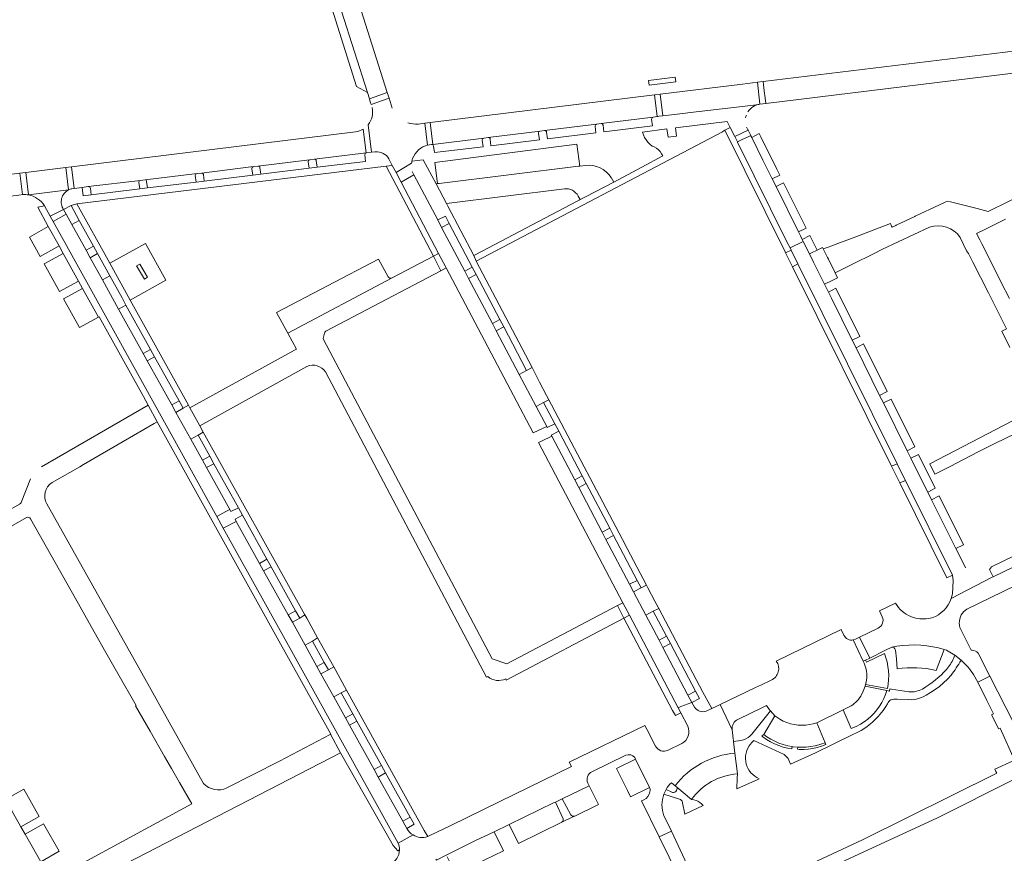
# Model space of a CAD drawing. Header units: metres. Extents: x 166325 to 190320, y 381923 to 404576.
# Tile 762 of 1056: x 176207 to 176440, y 395874 to 396072. Entities that reach past the tile are written whole.
import ezdxf

# ---------------------------------------------------------------- set-up
doc = ezdxf.new("R2010")
doc.units = ezdxf.units.M
for name, color, linetype, lineweight in [('B-WE-VH-VERHARDING_BETONSTRAATSTEEN-GV', 8, 'Continuous', 18), ('B-WE-VH-VERHARDING_GESLOTEN-GV', 8, 'Continuous', 18), ('B-WE-VH-VERHARDING_STRAATBAKSTEEN-GV', 8, 'Continuous', 18)]:
    doc.layers.add(name, color=color, linetype=linetype, lineweight=lineweight)

msp = doc.modelspace()

# ---------------------------------------------------------------- linework, layer by layer
at = {"layer": 'B-WE-VH-VERHARDING_BETONSTRAATSTEEN-GV', "flags": 128}
for points in [[(176276.756, 396107.926), (176272.778, 396105.365), (176273.608, 396102.76), (176289.021, 396054.411), (176289.487, 396052.903), (176293.749, 396054.379)], [(176273.608, 396102.76), (176272.478, 396100.833), (176272.494, 396100.125), (176286.41, 396055.8), (176289.021, 396054.411)], [(176355.739, 396057.292), (176355.886, 396056.147), (176362.169, 396056.926), (176362.04, 396058.073)], [(176383.303, 396053.736), (176383.258, 396054.117), (176383.015, 396056.193), (176382.921, 396056.998), (176382.871, 396056.992), (176381.531, 396056.829), (176382.141, 396051.618), (176383.531, 396051.79)], [(176289.487, 396052.903), (176289.714, 396052.169), (176289.899, 396051.569), (176294.171, 396053.049), (176294.021, 396053.521), (176293.749, 396054.379)], [(176358.504, 396054.037), (176357.26, 396053.883), (176357.161, 396053.871), (176357.788, 396048.69), (176357.899, 396048.704), (176358.261, 396048.749), (176359.131, 396048.855)], [(176304.258, 396042.056), (176304.56, 396042.092), (176303.893, 396047.27), (176302.642, 396047.115), (176303.312, 396041.916)], [(176379.343, 396045.431), (176376.164, 396043.944), (176376.786, 396042.69), (176377.8, 396043.164), (176379.357, 396043.892), (176379.993, 396044.189)], [(176335.225, 395886.747), (176333.649, 395885.985), (176335.447, 395881.958), (176335.436, 395881.678), (176335.347, 395881.412), (176335.182, 395881.176), (176337.595, 395882.35), (176338.241, 395882.664), (176337.949, 395882.619), (176337.688, 395882.663), (176337.452, 395882.783), (176337.262, 395882.967)]]:
    msp.add_lwpolyline(points, close=True, dxfattribs=at)
for points in [[(176288.814, 396040.084), (176290.001, 396040.204), (176289.178, 396046.74)], [(176288, 396045.699), (176288.708, 396040.075), (176288.814, 396040.084)], [(176461.978, 396038.808), (176436.254, 396026.195), (176433.671, 396026.849), (176430.52, 396027.646), (176427.365, 396028.445), (176426.642, 396028.628), (176426.253, 396028.445), (176424.776, 396027.749), (176418.971, 396025.015), (176418.904, 396024.983), (176414.453, 396022.887), (176414.402, 396022.863), (176413.473, 396022.422), (176413.379, 396022.678), (176413.145, 396023.313), (176408.384, 396021.501), (176404.854, 396020.158), (176401.239, 396018.783), (176398.979, 396017.923), (176398.971, 396017.92), (176398.548, 396017.759), (176397.172, 396017.268), (176398.164, 396015.268), (176398.384, 396014.825), (176399.99, 396011.602), (176404.402, 396013.797), (176408.892, 396016.031), (176411.242, 396017.198), (176422.341, 396022.436)], [(176218.948, 396031.576), (176219.488, 396031.647), (176218.859, 396036.786), (176217.497, 396036.619), (176218.149, 396031.295)], [(176208.624, 396030.096), (176207.969, 396035.453), (176206.59, 396035.284)], [(176206.59, 396035.284), (176207.215, 396030.172), (176207.367, 396030.193)], [(176437.995, 396012.086), (176434.776, 396018.445), (176434.273, 396019.438), (176433.536, 396020.896), (176435.372, 396021.821), (176436.785, 396022.533), (176440.403, 396024.357)], [(176429.638, 396020.018), (176431.167, 396016.847), (176431.616, 396016.222), (176432.664, 396014.12), (176436.322, 396006.857), (176438.403, 396002.725), (176440.64, 395998.284), (176439.512, 395997.742), (176441.426, 395993.881)], [(176321.848, 395915.218), (176321.979, 395914.948), (176349.893, 395929.641), (176348.338, 395932.599), (176322.105, 395918.766), (176318.652, 395919.96), (176278.623, 395995.777), (176278.566, 395996.032), (176278.581, 395996.3), (176278.829, 395997.276), (176278.959, 395997.537), (176279.154, 395997.72), (176306.471, 396012.109), (176304.698, 396015.574), (176294.897, 396010.373), (176270.179, 395997.256), (176272.227, 395993.506)], [(176293.96, 396010.671), (176291.619, 396014.866), (176267.472, 396002.214), (176270.179, 395997.256), (176294.897, 396010.373)], [(176441.34, 396005.478), (176439.397, 396009.317), (176437.995, 396012.086)], [(176272.227, 395993.506), (176271.73, 395993.232), (176246.941, 395979.538), (176249.261, 395975.293), (176274.68, 395989.355)], [(176279.079, 395988.059), (176317.292, 395915.586), (176317.589, 395915.746)], [(176221.705, 395966.117), (176231.099, 395971.535), (176238.453, 395975.833), (176239.191, 395976.228), (176237.033, 395980.185), (176211.709, 395965.518)], [(176446.04, 395978.543), (176422.422, 395966.267), (176423.643, 395963.799), (176427.229, 395965.662), (176430.452, 395967.308), (176433.947, 395969.092), (176437.9, 395971.111), (176442.804, 395973.449)], [(176214.225, 395961.81), (176220.772, 395965.579), (176221.705, 395966.117)], [(176209.067, 395962.686), (176206.902, 395957.104), (176206.749, 395956.874), (176206.534, 395956.684), (176179.44, 395941.205), (176181.261, 395938.063), (176208.143, 395953.483)], [(176250.152, 395890.412), (176239.401, 395909.596), (176239.301, 395909.775), (176237.322, 395913.314), (176212.981, 395956.741)], [(176209.115, 395953.209), (176219.759, 395934.319), (176224.22, 395926.408), (176226.999, 395921.481), (176229.823, 395916.495), (176234.14, 395908.874), (176234.016, 395908.8), (176237.456, 395902.812), (176240.91, 395896.803), (176242.565, 395893.922), (176244.444, 395890.653), (176247.354, 395885.546), (176219.694, 395870.523), (176222.025, 395866.301), (176282.672, 395897.665), (176280.388, 395901.968), (176280.331, 395902.071), (176280.2, 395902.003), (176268.146, 395895.716), (176255.692, 395889.329)], [(176429.844, 395919.664), (176428.389, 395920.813), (176428.058, 395920.053)], [(176414.699, 395910.409), (176417.485, 395910.297), (176418.166, 395910.275), (176418.856, 395910.331), (176419.534, 395910.467), (176420.193, 395910.68), (176420.823, 395910.967), (176421.537, 395911.333), (176422.641, 395911.969), (176423.704, 395912.674), (176424.723, 395913.443), (176425.693, 395914.274), (176426.611, 395915.164), (176427.473, 395916.108)], [(176417.497, 395912.147), (176413.324, 395912.795), (176412.985, 395912.848), (176412.864, 395912.324), (176412.257, 395912.465), (176411.93, 395911.488), (176411.528, 395910.537), (176411.055, 395909.618), (176410.512, 395908.736), (176409.904, 395907.897), (176409.233, 395907.105), (176408.504, 395906.365), (176407.721, 395905.681), (176406.888, 395905.058), (176406.011, 395904.499), (176405.095, 395904.008), (176404.145, 395903.587), (176403.807, 395903.457), (176401.855, 395907.83), (176395.665, 395904.811), (176397.643, 395900.064), (176397.798, 395899.647), (176396.783, 395899.258), (176395.742, 395898.945), (176394.681, 395898.709), (176393.606, 395898.551), (176392.521, 395898.473), (176391.434, 395898.475), (176391.034, 395898.495), (176391.101, 395898.997), (176390.018, 395899.107), (176389.809, 395899.137), (176389.744, 395898.575), (176388.68, 395898.764), (176387.634, 395899.031), (176386.61, 395899.375), (176385.614, 395899.794), (176384.652, 395900.285), (176383.729, 395900.847), (176382.85, 395901.474), (176382.552, 395901.71), (176383.057, 395902.006), (176385.698, 395906.44), (176384.611, 395907.655), (176380.204, 395902.094), (176379.784, 395901.655), (176379.31, 395901.276), (176378.79, 395900.962), (176378.233, 395900.719), (176377.649, 395900.551), (176375.891, 395900.333), (176376.215, 395897.579), (176376.786, 395892.659), (176376.762, 395891.663), (176376.7, 395889.08), (176380.382, 395890.782), (176381.29, 395891.202), (176381.971, 395891.516), (176381.442, 395891.773), (176380.893, 395892.123), (176380.449, 395892.485), (176379.995, 395892.951), (176379.602, 395893.47), (176379.275, 395894.033), (176379.122, 395894.364), (176378.909, 395894.979), (176378.772, 395895.616), (176378.714, 395896.264), (176378.736, 395896.915), (176378.837, 395897.558), (176379.017, 395898.184), (176379.272, 395898.783), (176379.598, 395899.347), (176379.798, 395899.628), (176380.224, 395900.12), (176380.707, 395900.557), (176381.731, 395900.083), (176387.88, 395897.236)], [(176412.039, 395908.659), (176412.39, 395909.31)], [(176406.131, 395902.954), (176407.051, 395903.528), (176407.555, 395903.884), (176408.403, 395904.56), (176408.919, 395905.026)], [(176389.022, 395895.916), (176389.406, 395894.952), (176395.31, 395897.68), (176404.177, 395902.018), (176405.171, 395902.45), (176406.131, 395902.954)]]:
    msp.add_lwpolyline(points, dxfattribs=at)
at = {"layer": 'B-WE-VH-VERHARDING_BETONSTRAATSTEEN-GV'}
for points in [[(176207.367, 396030.193, -0.0548728), (176208.624, 396030.096)], [(176218.149, 396031.295, -0.0664741), (176218.948, 396031.576)], [(176422.341, 396022.436, -0.3390104), (176429.638, 396020.018)], [(176294.897, 396010.373, -0.3927313), (176293.96, 396010.671)], [(176274.68, 395989.355, -0.3823265), (176279.079, 395988.059)], [(176212.981, 395956.741, -0.4044146), (176214.225, 395961.81)], [(176208.143, 395953.483, -0.3930893), (176209.115, 395953.209)], [(176428.058, 395920.053, -0.0595492), (176426.416, 395917.431)], [(176427.473, 395916.108, 0.0400389), (176429.844, 395919.664)], [(176426.416, 395917.431, -0.0652421), (176420.686, 395912.799)], [(176317.589, 395915.746, 0.2981793), (176321.848, 395915.218)], [(176420.686, 395912.799, -0.1429774), (176417.497, 395912.147)], [(176413.21, 395910.21, -0.1323628), (176414.699, 395910.409)], [(176408.919, 395905.026, 0.0605649), (176412.039, 395908.659)], [(176412.39, 395909.31, -0.2), (176413.21, 395910.21)], [(176387.88, 395897.236, -0.1559777), (176389.022, 395895.916)], [(176255.692, 395889.329, -0.328701), (176250.152, 395890.412)]]:
    msp.add_lwpolyline(points, format="xyb", dxfattribs=at)
at = {"layer": 'B-WE-VH-VERHARDING_GESLOTEN-GV', "flags": 128}
for points in [[(176446.271, 395897.14), (176436.709, 395915.868), (176433.834, 395914.471), (176435.98, 395910.067), (176437.517, 395906.923), (176437.078, 395906.709), (176438.379, 395904.079), (176438.747, 395903.345), (176439.125, 395903.515), (176442.565, 395895.906), (176439.433, 395894.5), (176437.901, 395893.812), (176438.115, 395893.24), (176438.372, 395892.796), (176406.444, 395877.017), (176370.016, 395859.96), (176361.142, 395879.065), (176358.26, 395877.71), (176367.743, 395858.4)], [(176401.035, 395871.472), (176406.815, 395874.148), (176424.133, 395882.168), (176430.13, 395885.187), (176436.491, 395888.389), (176449.332, 395894.811)]]:
    msp.add_lwpolyline(points, dxfattribs=at)
at = {"layer": 'B-WE-VH-VERHARDING_STRAATBAKSTEEN-GV', "flags": 128}
for points in [[(176448.664, 396059.768), (176448.975, 396059.807), (176449.955, 396059.929), (176460.809, 396061.279), (176460.752, 396061.671), (176460.438, 396063.842), (176459.888, 396067.655), (176458.784, 396067.434), (176443.012, 396064.292), (176442.954, 396064.277), (176382.921, 396056.998), (176383.015, 396056.193), (176383.258, 396054.117), (176383.303, 396053.736), (176383.531, 396051.79)], [(176382.054, 396051.607), (176382.141, 396051.618), (176381.531, 396056.829), (176377.967, 396056.397), (176358.504, 396054.037), (176359.131, 396048.855), (176363.881, 396049.433), (176365.694, 396049.635), (176369.757, 396050.137), (176378.606, 396051.194), (176381.918, 396051.59)], [(176356.834, 396048.573), (176357.788, 396048.69), (176357.161, 396053.871), (176303.893, 396047.27), (176304.56, 396042.092), (176316.61, 396043.54), (176317.676, 396043.709), (176330.017, 396045.242), (176331.041, 396045.359), (176343.373, 396046.87), (176344.51, 396047.025)], [(176360.08, 396045.781), (176354.297, 396045.003), (176354.499, 396044.38), (176354.783, 396043.753), (176355.139, 396043.163), (176355.56, 396042.619), (176356.042, 396042.126), (176356.577, 396041.693), (176357.049, 396041.484), (176357.567, 396041.174), (176358.04, 396040.798), (176358.459, 396040.363), (176358.816, 396039.876), (176359.106, 396039.347), (176354.09, 396036.672), (176347.457, 396033.135), (176338.602, 396028.519), (176314.74, 396015.971), (176314.278, 396015.728), (176314.797, 396014.387), (176373.226, 396045.104), (176373.378, 396045.184), (176373.85, 396045.432), (176375.1, 396046.089), (176374.387, 396047.526), (176362.081, 396046.039), (176362.34, 396044.046), (176360.339, 396043.788)], [(176388.619, 396018.834), (176376.842, 396042.577), (176376.786, 396042.69), (176376.164, 396043.944), (176375.1, 396046.089), (176373.85, 396045.432), (176388.094, 396016.586), (176388.216, 396016.339), (176389.523, 396017.013), (176389.279, 396017.505)], [(176376.786, 396042.69), (176376.842, 396042.577), (176388.619, 396018.834), (176389.279, 396017.505), (176392.421, 396019.067), (176392.186, 396019.541), (176391.751, 396020.405), (176391.284, 396021.334), (176385.967, 396032.106), (176385.073, 396033.892), (176382.854, 396038.373), (176380.229, 396043.736), (176380.019, 396044.139), (176379.993, 396044.189), (176379.357, 396043.892), (176377.8, 396043.164)], [(176382.365, 396043.892), (176381.997, 396044.644), (176380.229, 396043.736), (176382.854, 396038.373), (176385.073, 396033.892), (176386.875, 396034.773), (176386.165, 396036.193), (176384.622, 396039.281), (176383.492, 396041.59)], [(176338.716, 396042.121), (176305.049, 396037.766), (176305.693, 396032.787), (176306.043, 396032.833), (176339.115, 396036.903), (176339.386, 396036.938)], [(176217.497, 396036.619), (176207.969, 396035.453), (176208.624, 396030.096), (176218.149, 396031.295)], [(176293.451, 396036.879), (176304.698, 396015.574), (176305.926, 396016.226), (176297.036, 396033.087), (176295.825, 396035.385), (176294.926, 396037.09)], [(176206.59, 396035.284), (176133.929, 396026.391), (176134.767, 396021.262), (176134.919, 396021.282), (176139.444, 396021.877), (176158.784, 396024.214), (176163.798, 396024.862), (176181.089, 396027.001), (176187.149, 396027.701), (176206.363, 396030.056), (176207.215, 396030.172)], [(176318.679, 395999.598), (176313.044, 396010.224), (176312.099, 396011.993), (176306.634, 396022.369), (176305.733, 396024.143), (176300.076, 396034.882), (176297.036, 396033.087), (176305.926, 396016.226), (176307.743, 396012.779), (176323.707, 395982.499), (176328.37, 395973.644), (176331.569, 395975.108), (176329.048, 395979.875), (176325.03, 395987.497), (176319.564, 395997.828)], [(176387.759, 396032.984), (176385.967, 396032.106), (176391.284, 396021.334), (176393.076, 396022.212)], [(176232.741, 396005.134), (176227.899, 396013.907), (176220.129, 396027.972), (176218.717, 396027.562), (176220.661, 396024.037), (176224.04, 396017.92), (176225.016, 396016.165), (176227.929, 396010.902), (176230.819, 396005.681), (176231.757, 396003.923), (176237.578, 395993.405), (176238.542, 395991.667), (176244.364, 395981.201), (176245.33, 395979.449), (176246.591, 395980.169)], [(176217.579, 396025.49), (176216.956, 396026.62), (176213.795, 396025.032), (176214.482, 396023.794)], [(176236.793, 395990.709), (176235.829, 395992.447), (176229.985, 396002.946), (176229.047, 396004.704), (176226.178, 396009.918), (176223.277, 396015.189), (176222.301, 396016.944), (176218.9, 396023.095), (176217.579, 396025.49), (176214.482, 396023.794), (176253.287, 395953.797), (176255.465, 395954.938), (176256.368, 395955.405), (176250.843, 395965.356), (176249.875, 395967.116), (176247.104, 395972.094), (176243.57, 395978.478), (176242.604, 395980.23)], [(176213.326, 396022.607), (176208.837, 396020.095), (176211.39, 396015.507), (176215.875, 396017.968)], [(176220.661, 396024.037), (176218.9, 396023.095), (176222.301, 396016.944), (176224.04, 396017.92)], [(176308.442, 396023.287), (176306.634, 396022.369), (176312.099, 396011.993), (176313.884, 396012.937)], [(176392.421, 396019.067), (176393.895, 396016.092), (176394.402, 396016.335), (176395.696, 396016.956), (176393.973, 396020.435), (176392.186, 396019.541)], [(176236.359, 396018.585), (176227.899, 396013.907), (176232.741, 396005.134), (176241.193, 396009.844)], [(176216.869, 396016.204), (176212.333, 396013.717), (176215.988, 396007.161), (176220.498, 396009.648)], [(176227.929, 396010.902), (176225.016, 396016.165), (176223.277, 396015.189), (176226.178, 396009.918)], [(176306.471, 396012.109), (176307.743, 396012.779), (176305.926, 396016.226), (176304.698, 396015.574)], [(176391.163, 396013.706), (176389.523, 396017.013), (176388.216, 396016.339), (176389.85, 396013.025)], [(176398.164, 396015.268), (176397.172, 396017.268), (176397.013, 396017.589), (176395.696, 396016.956), (176394.402, 396016.335), (176393.895, 396016.092), (176394.854, 396014.155), (176397.441, 396008.922), (176399.247, 396009.792), (176400.57, 396010.43), (176399.99, 396011.602), (176398.384, 396014.825)], [(176235.031, 396013.685), (176236.881, 396010.563), (176236.116, 396010.11), (176234.266, 396013.232)], [(176413.385, 395965.685), (176414.715, 395966.226), (176391.163, 396013.706), (176389.85, 396013.025)], [(176314.829, 396011.168), (176313.044, 396010.224), (176318.679, 395999.598), (176320.476, 396000.544)], [(176221.428, 396007.886), (176216.948, 396005.396), (176220.708, 395998.584), (176225.22, 396001.094)], [(176400.172, 396007.923), (176398.377, 396007.031), (176399.111, 396005.553), (176404.048, 395995.606), (176405.835, 395996.519)], [(176231.757, 396003.923), (176229.985, 396002.946), (176235.829, 395992.447), (176237.578, 395993.405)], [(176321.361, 395998.774), (176319.564, 395997.828), (176325.03, 395987.497), (176326.784, 395988.437)], [(176406.717, 395994.744), (176404.93, 395993.831), (176410.538, 395982.52), (176412.347, 395983.395)], [(176238.542, 395991.667), (176236.793, 395990.709), (176242.604, 395980.23), (176244.364, 395981.201)], [(176332.06, 395981.482), (176331.533, 395982.486), (176329.88, 395985.683), (176328.071, 395989.126), (176326.784, 395988.437), (176325.03, 395987.497), (176329.048, 395979.875), (176330.812, 395980.816)], [(176330.812, 395980.816), (176329.048, 395979.875), (176331.569, 395975.108), (176331.703, 395974.855), (176333.449, 395975.781)], [(176330.812, 395980.816), (176333.449, 395975.781), (176334.397, 395973.997), (176339.976, 395963.378), (176340.906, 395961.583), (176346.499, 395950.988), (176347.371, 395949.225), (176353.015, 395938.601), (176353.938, 395936.824), (176355.21, 395937.488), (176350.673, 395946.148), (176349.548, 395948.276), (176341.786, 395963.008), (176340.441, 395965.546), (176332.681, 395980.301), (176332.06, 395981.482)], [(176413.253, 395981.583), (176411.444, 395980.708), (176417.04, 395969.384), (176418.853, 395970.268)], [(176246.941, 395979.538), (176246.591, 395980.169), (176245.33, 395979.449), (176243.57, 395978.478), (176247.104, 395972.094), (176248.864, 395973.059), (176250.088, 395973.803), (176249.261, 395975.293)], [(176250.088, 395973.803), (176248.864, 395973.059), (176251.635, 395968.081), (176252.619, 395966.293), (176258.418, 395955.848), (176259.396, 395954.092), (176265.198, 395943.615), (176266.168, 395941.833), (176271.995, 395931.384), (176272.969, 395929.621), (176274.204, 395930.385)], [(176334.397, 395973.997), (176332.639, 395973.067), (176332.769, 395972.82), (176338.213, 395962.457), (176339.976, 395963.378)], [(176248.864, 395973.059), (176247.104, 395972.094), (176249.875, 395967.116), (176251.635, 395968.081)], [(176355.089, 395930.336), (176352.158, 395935.895), (176351.235, 395937.672), (176345.615, 395948.288), (176344.743, 395950.051), (176339.143, 395960.662), (176338.213, 395962.457), (176332.769, 395972.82), (176330.347, 395971.675), (176329.594, 395971.319), (176349.625, 395933.278), (176351.181, 395930.319), (176362.749, 395908.334), (176363.37, 395908.63), (176365.997, 395909.604), (176365.068, 395911.372), (176359.14, 395922.653), (176358.225, 395924.41)], [(176419.743, 395968.46), (176417.93, 395967.576), (176417.962, 395967.513), (176421.952, 395959.552), (176423.739, 395960.445)], [(176252.619, 395966.293), (176250.843, 395965.356), (176256.368, 395955.405), (176256.642, 395954.911), (176258.418, 395955.848)], [(176413.385, 395965.685), (176415.346, 395961.755), (176416.655, 395962.316), (176414.811, 395966.033), (176414.715, 395966.226)], [(176426.509, 395939.234), (176427.79, 395939.868), (176416.655, 395962.316), (176415.346, 395961.755)], [(176340.906, 395961.583), (176339.143, 395960.662), (176344.743, 395950.051), (176346.499, 395950.988)], [(176424.625, 395958.642), (176422.838, 395957.749), (176428.629, 395946.128), (176430.406, 395947.015)], [(176259.396, 395954.092), (176257.63, 395953.118), (176257.919, 395952.595), (176263.432, 395942.641), (176265.198, 395943.615)], [(176347.371, 395949.225), (176345.615, 395948.288), (176351.235, 395937.672), (176353.015, 395938.601)], [(176449.412, 395945.239), (176451.428, 395946.217), (176454.652, 395947.781), (176453.512, 395949.793), (176437.073, 395941.788), (176436.585, 395941.201), (176437.48, 395939.449)], [(176266.168, 395941.833), (176264.413, 395940.89), (176270.24, 395930.441), (176271.995, 395931.384)], [(176358.137, 395931.956), (176357.247, 395933.642), (176355.56, 395936.821), (176355.21, 395937.488), (176353.938, 395936.824), (176352.158, 395935.895), (176355.089, 395930.336), (176356.835, 395931.269)], [(176348.338, 395932.599), (176349.893, 395929.641), (176351.181, 395930.319), (176349.625, 395933.278)], [(176274.623, 395929.631), (176274.204, 395930.385), (176272.969, 395929.621), (176271.22, 395928.661), (176274.264, 395923.185), (176276.019, 395924.132), (176277.208, 395924.963)], [(176351.181, 395930.319), (176349.893, 395929.641), (176361.433, 395907.708), (176362.101, 395906.497), (176363.38, 395907.132), (176362.749, 395908.334)], [(176356.835, 395931.269), (176355.089, 395930.336), (176358.225, 395924.41), (176359.971, 395925.343)], [(176277.208, 395924.963), (176276.019, 395924.132), (176278.785, 395919.138), (176279.767, 395917.385), (176281.044, 395918.037)], [(176405.753, 395925.094), (176404.79, 395924.62), (176404.26, 395924.45), (176406.63, 395919.418), (176407.144, 395919.66), (176408.184, 395920.15)], [(176276.019, 395924.132), (176274.264, 395923.185), (176277.019, 395918.164), (176278.785, 395919.138)], [(176360.906, 395923.597), (176359.14, 395922.653), (176365.068, 395911.372), (176366.834, 395912.316)], [(176281.044, 395918.037), (176279.767, 395917.385), (176278.001, 395916.411), (176281.038, 395910.932), (176282.812, 395911.904), (176284.097, 395912.526)], [(176282.812, 395911.904), (176281.038, 395910.932), (176283.818, 395905.931), (176285.567, 395906.915)], [(176395.665, 395904.811), (176394.795, 395904.541), (176393.904, 395904.348), (176393, 395904.234), (176392.089, 395904.2), (176391.179, 395904.245), (176390.276, 395904.369), (176389.388, 395904.572), (176388.521, 395904.852), (176387.682, 395905.206), (176386.878, 395905.633), (176386.114, 395906.128), (176385.698, 395906.44), (176383.057, 395902.006), (176383.772, 395901.493), (176384.697, 395900.919), (176385.661, 395900.414), (176386.66, 395899.981), (176387.688, 395899.623), (176388.74, 395899.341), (176389.809, 395899.137), (176390.018, 395899.107), (176391.101, 395898.997), (176392.034, 395898.967), (176393.122, 395899.006), (176394.204, 395899.125), (176395.275, 395899.323), (176395.493, 395899.373), (176395.573, 395899.393), (176396.621, 395899.69), (176397.643, 395900.064)], [(176286.541, 395905.186), (176284.792, 395904.202), (176290.614, 395893.667), (176292.356, 395894.67)], [(176352.65, 395896.15), (176348.14, 395893.96), (176350.686, 395888.744), (176351.43, 395887.22), (176355.91, 395889.41)], [(176293.321, 395892.923), (176291.579, 395891.92), (176297.414, 395881.438), (176299.162, 395882.415)], [(176341.61, 395889.835), (176335.225, 395886.747), (176337.262, 395882.967), (176337.452, 395882.783), (176337.688, 395882.663), (176337.949, 395882.619), (176338.241, 395882.664), (176343.84, 395885.39)], [(176367.87, 395885.902), (176367.39, 395886.175), (176366.975, 395886.352), (176366.441, 395886.511), (176365.91, 395886.6), (176362.464, 395889.471), (176362.499, 395889.199), (176362.455, 395888.927), (176362.336, 395888.68), (176362.152, 395888.478), (176361.918, 395888.337), (176361.654, 395888.27), (176361.382, 395888.282), (176361.203, 395888.336), (176359.895, 395888.975), (176359.365, 395887.856), (176363.037, 395886.659), (176363.291, 395886.552), (176363.504, 395886.377), (176363.658, 395886.148), (176363.74, 395885.885), (176363.75, 395885.79), (176364.306, 395883.074), (176368.687, 395885.197), (176368.305, 395885.574)], [(176207.487, 395889.038), (176203.147, 395886.587), (176206.827, 395880.093), (176211.199, 395882.526)], [(176335.182, 395881.176), (176335.347, 395881.412), (176335.436, 395881.678), (176335.447, 395881.958), (176333.649, 395885.985), (176333.36, 395885.845), (176322.671, 395880.675), (176324.903, 395876.173)], [(176212.172, 395880.805), (176207.802, 395878.376), (176211.549, 395871.824), (176215.902, 395874.285)]]:
    msp.add_lwpolyline(points, close=True, dxfattribs=at)
for points in [[(176294.917, 396050.699), (176294.171, 396053.049), (176289.899, 396051.569)], [(176382.054, 396051.607), (176381.918, 396051.59), (176378.606, 396051.194), (176369.757, 396050.137)], [(176356.834, 396048.573), (176344.51, 396047.025)], [(176289.178, 396046.74), (176290.001, 396040.204), (176290.802, 396040.285), (176290.895, 396040.297)], [(176302.808, 396041.781), (176303.244, 396041.906), (176303.312, 396041.916), (176302.642, 396047.115), (176301.101, 396046.924)], [(176343.373, 396046.87), (176331.041, 396045.359)], [(176331.544, 396045.006), (176331.716, 396043.423), (176343.251, 396044.846), (176343.026, 396046.448)], [(176344.939, 396046.632), (176345.138, 396045.102), (176356.665, 396046.513), (176356.44, 396048.059)], [(176374.387, 396047.526), (176375.1, 396046.089), (176376.164, 396043.944), (176379.343, 396045.431), (176379.298, 396045.518), (176378.971, 396046.193)], [(176286.201, 396045.028), (176218.859, 396036.786), (176219.488, 396031.647), (176221.356, 396031.892), (176222.787, 396032.06), (176235.175, 396033.518), (176236.28, 396033.671), (176236.333, 396033.678), (176248.616, 396035.147), (176249.682, 396035.275), (176262.039, 396036.815)], [(176262.039, 396036.815), (176263.019, 396036.944), (176275.306, 396038.438), (176275.427, 396038.453), (176276.472, 396038.569), (176288.708, 396040.075), (176288, 396045.699)], [(176316.61, 396043.54), (176304.56, 396042.092), (176304.258, 396042.056)], [(176330.017, 396045.242), (176317.676, 396043.709)], [(176318.173, 396043.305), (176318.333, 396041.78), (176329.85, 396043.19), (176329.632, 396044.695)], [(176304.73, 396041.7), (176304.943, 396040.136), (176316.465, 396041.53)], [(176316.465, 396041.53), (176316.287, 396043.067)], [(176288.404, 396039.612), (176288.604, 396038.06), (176277.104, 396036.644), (176275.24, 396036.41), (176263.708, 396035.011), (176261.829, 396034.784), (176250.314, 396033.396), (176248.412, 396033.132), (176236.887, 396031.771), (176235.017, 396031.521), (176223.494, 396030.135), (176221.614, 396029.882), (176221.356, 396031.892), (176219.488, 396031.647), (176218.948, 396031.576)], [(176288.708, 396040.075), (176276.472, 396038.569)], [(176276.902, 396038.158), (176277.104, 396036.644), (176288.604, 396038.06), (176288.404, 396039.612)], [(176290.895, 396040.297), (176290.802, 396040.285), (176290.001, 396040.204), (176288.814, 396040.084), (176288.708, 396040.075)], [(176216.956, 396026.62), (176218.717, 396027.562), (176220.129, 396027.972), (176293.451, 396036.879), (176294.926, 396037.09), (176294.128, 396038.659)], [(176262.039, 396036.815), (176249.682, 396035.275)], [(176275.306, 396038.438), (176263.019, 396036.944)], [(176263.543, 396036.578), (176263.708, 396035.011), (176275.24, 396036.41), (176275.012, 396037.937)], [(176294.128, 396038.659), (176294.926, 396037.09), (176295.825, 396035.385), (176299.506, 396037.608)], [(176314.797, 396014.387), (176314.278, 396015.728), (176308.126, 396027.392), (176307.795, 396028.019), (176305.326, 396032.739), (176302.288, 396038.412), (176299.582, 396038.076)], [(176340.723, 396037.111), (176339.386, 396036.938), (176339.115, 396036.903), (176306.043, 396032.833), (176305.693, 396032.787), (176305.326, 396032.739), (176307.795, 396028.019)], [(176248.616, 396035.147), (176236.333, 396033.678), (176236.28, 396033.671)], [(176236.657, 396033.306), (176236.887, 396031.771), (176248.412, 396033.132), (176248.171, 396034.68)], [(176250.12, 396034.92), (176250.314, 396033.396), (176261.829, 396034.784), (176261.622, 396036.27)], [(176299.664, 396035.665), (176300.076, 396034.882), (176305.733, 396024.143), (176307.541, 396025.061), (176308.442, 396023.287), (176313.884, 396012.937), (176314.829, 396011.168), (176320.476, 396000.544), (176321.361, 395998.774), (176326.784, 395988.437), (176328.071, 395989.126), (176314.797, 396014.387)], [(176347.457, 396033.135), (176346.863, 396034.237)], [(176235.175, 396033.518), (176222.787, 396032.06)], [(176223.301, 396031.666), (176223.494, 396030.135), (176235.017, 396031.521), (176234.802, 396033.034)], [(176339.016, 396029.823), (176339.467, 396028.974), (176338.602, 396028.519), (176347.457, 396033.135)], [(176218.149, 396031.295), (176208.624, 396030.096)], [(176307.795, 396028.019), (176335.75, 396031.544)], [(176253.287, 395953.797), (176214.482, 396023.794), (176213.795, 396025.032), (176212.417, 396027.518), (176210.83, 396027.175), (176213.326, 396022.607), (176215.875, 396017.968), (176216.869, 396016.204), (176220.498, 396009.648), (176221.428, 396007.886), (176225.22, 396001.094), (176225.396, 396001.161), (176235.905, 395982.219), (176237.033, 395980.185), (176239.191, 395976.228), (176267.232, 395925.647), (176280.331, 395902.071), (176280.388, 395901.968), (176282.672, 395897.665), (176290.225, 395884.305), (176295.166, 395875.692), (176296.206, 395874.39), (176296.647, 395874.604)], [(176212.417, 396027.518), (176213.795, 396025.032), (176216.956, 396026.62)], [(176417.04, 395969.384), (176411.444, 395980.708), (176410.538, 395982.52), (176404.93, 395993.831), (176404.048, 395995.606), (176399.111, 396005.553), (176398.377, 396007.031), (176397.51, 396008.783), (176397.441, 396008.922), (176394.854, 396014.155), (176393.895, 396016.092), (176392.421, 396019.067), (176389.279, 396017.505), (176389.523, 396017.013), (176391.163, 396013.706), (176414.715, 395966.226), (176414.811, 395966.033), (176416.655, 395962.316), (176427.79, 395939.868), (176427.973, 395938.45), (176427.81, 395935.441), (176427.501, 395934.265), (176437.068, 395939.249)], [(176430.919, 395941.537), (176429.529, 395944.343), (176428.629, 395946.128), (176422.838, 395957.749), (176421.952, 395959.552), (176417.962, 395967.513), (176417.93, 395967.576), (176417.04, 395969.384)], [(176296.326, 395876.255), (176268.698, 395926), (176254.843, 395950.992), (176253.287, 395953.797)], [(176278.001, 395916.411), (176277.019, 395918.164), (176274.264, 395923.185), (176271.22, 395928.661), (176270.24, 395930.441), (176264.413, 395940.89), (176263.432, 395942.641), (176257.919, 395952.595), (176254.843, 395950.992), (176268.698, 395926), (176296.326, 395876.255), (176299.85, 395878.158)], [(176430.199, 395930.84), (176430.543, 395931.24), (176431.208, 395931.778), (176451.238, 395941.475), (176449.412, 395945.239), (176437.48, 395939.449), (176437.068, 395939.249), (176427.501, 395934.265)], [(176369.386, 395907.557), (176370.7, 395908.153), (176368.621, 395912.091), (176358.137, 395931.956), (176356.835, 395931.269), (176359.971, 395925.343), (176360.906, 395923.597), (176366.834, 395912.316), (176367.778, 395910.53), (176365.997, 395909.604), (176366.604, 395908.51)], [(176415.031, 395932.152), (176414.295, 395933.195), (176410.5, 395931.34), (176411.16, 395929.96)], [(176402.07, 395925.559), (176401.44, 395926.95), (176386.03, 395919.42)], [(176410.18, 395927.27), (176405.753, 395925.094), (176408.184, 395920.15), (176411.921, 395922.007), (176413.423, 395922.753), (176414.635, 395922.972), (176416.044, 395923.152), (176417.461, 395923.253), (176418.881, 395923.273), (176420.3, 395923.214), (176421.713, 395923.075), (176423.116, 395922.857), (176424.505, 395922.561), (176425.875, 395922.187), (176426.405, 395922.021), (176428.389, 395920.813), (176429.844, 395919.664)], [(176432.839, 395916.231), (176433.834, 395914.471), (176436.709, 395915.868), (176433.922, 395921.326), (176433.613, 395921.609), (176433.257, 395921.828), (176432.865, 395921.975), (176432.453, 395922.045), (176432.22, 395922.05), (176429.78, 395926.92)], [(176406.63, 395919.418), (176404.26, 395924.45)], [(176425.875, 395922.187), (176424.505, 395922.561), (176423.116, 395922.857), (176421.713, 395923.075), (176420.3, 395923.214), (176418.881, 395923.273), (176417.461, 395923.253), (176416.044, 395923.152), (176414.635, 395922.972), (176413.423, 395922.753), (176413.694, 395922.703), (176413.978, 395922.548), (176414.168, 395922.342), (176414.308, 395922.043), (176414.558, 395919.952), (176414.73, 395917.609)], [(176423.978, 395917.23), (176425.875, 395922.187)], [(176412.644, 395917.122), (176412.516, 395918.178), (176412.309, 395919.222), (176412.025, 395920.247), (176411.664, 395921.247), (176407.455, 395919.15), (176407.144, 395919.66), (176406.63, 395919.418)], [(176298.382, 395879.718), (176297.414, 395881.438), (176291.579, 395891.92), (176290.614, 395893.667), (176284.792, 395904.202), (176283.818, 395905.931), (176281.038, 395910.932), (176278.001, 395916.411)], [(176406.049, 395911.149), (176406.636, 395912.278), (176407.078, 395913.47), (176407.181, 395913.884), (176407.324, 395914.46), (176407.47, 395915.469)], [(176407.47, 395915.469), (176407.324, 395914.46), (176407.181, 395913.884), (176412.37, 395912.947), (176412.549, 395913.939), (176412.66, 395914.997), (176412.692, 395916.06), (176412.644, 395917.122)], [(176384.841, 395914.94), (176382.519, 395913.829), (176381.105, 395913.153), (176372.691, 395909.129), (176375.563, 395903.127)], [(176411.055, 395909.618), (176411.528, 395910.537), (176411.93, 395911.488), (176412.257, 395912.465), (176407.078, 395913.47), (176406.636, 395912.278), (176406.049, 395911.149)], [(176284.097, 395912.526), (176282.812, 395911.904), (176285.567, 395906.915), (176286.541, 395905.186), (176292.356, 395894.67), (176293.321, 395892.923), (176299.162, 395882.415), (176300.13, 395880.695), (176298.382, 395879.718)], [(176303.328, 395877.803), (176302.526, 395879.251), (176284.097, 395912.526)], [(176366.604, 395908.51), (176365.997, 395909.604), (176363.37, 395908.63), (176362.749, 395908.334), (176363.38, 395907.132), (176365.009, 395904.028)], [(176376.215, 395897.579), (176375.891, 395900.333), (176375.843, 395900.742), (176375.824, 395900.905), (176375.726, 395901.736), (176375.563, 395903.127), (176372.691, 395909.129), (176372.216, 395908.902), (176371.88, 395908.736), (176370.7, 395908.153), (176369.386, 395907.557)], [(176376.93, 395905.611), (176382.895, 395908.465), (176383.72, 395908.86), (176384.41, 395907.88), (176384.611, 395907.655), (176385.698, 395906.44), (176386.114, 395906.128), (176386.878, 395905.633), (176387.682, 395905.206), (176388.521, 395904.852), (176389.388, 395904.572), (176390.276, 395904.369), (176391.179, 395904.245), (176392.089, 395904.2), (176393, 395904.234), (176393.904, 395904.348), (176394.795, 395904.541), (176395.665, 395904.811), (176401.855, 395907.83), (176403.33, 395908.55)], [(176403.33, 395908.55), (176401.855, 395907.83), (176403.807, 395903.457), (176404.145, 395903.587), (176405.095, 395904.008), (176406.011, 395904.499), (176406.888, 395905.058), (176407.721, 395905.681), (176408.504, 395906.365), (176409.233, 395907.105), (176409.904, 395907.897), (176410.512, 395908.736), (176411.055, 395909.618)], [(176357.348, 395899.271), (176355.354, 395903.146), (176354.819, 395904.186), (176336.92, 395895.48), (176337.47, 395894.42), (176320.439, 395886.1), (176308.623, 395880.328), (176303.825, 395878.02), (176303.328, 395877.803)], [(176363.585, 395899.862), (176360.344, 395898.278)], [(176342.258, 395893.188), (176350.331, 395897.08)], [(176352.46, 395896.55), (176352.65, 395896.15), (176355.91, 395889.41), (176356.09, 395889.019)], [(176376.786, 395892.659), (176376.215, 395897.579)], [(176305.289, 395872.407), (176305.388, 395872.209), (176307.363, 395873.183), (176312.779, 395875.893), (176314.548, 395876.746), (176319.066, 395878.931), (176322.671, 395880.675), (176333.36, 395885.845), (176333.649, 395885.985), (176335.225, 395886.747), (176341.61, 395889.835), (176341.315, 395890.455)], [(176361.128, 395890.548), (176362.022, 395889.84)], [(176362.022, 395889.84), (176362.464, 395889.471), (176365.91, 395886.6)], [(176359.365, 395887.856), (176359.895, 395888.975)], [(176205.986, 395870.514), (176206.984, 395868.778), (176211.45, 395860.934), (176212.434, 395859.207), (176215.549, 395853.78), (176216.523, 395852.032), (176220.196, 395845.588), (176221.448, 395843.332), (176226.208, 395846.002), (176224.995, 395848.251), (176221.275, 395854.79), (176220.288, 395856.518), (176216.65, 395862.892), (176214.138, 395867.272), (176212.537, 395870.093), (176211.549, 395871.824), (176207.802, 395878.376), (176206.827, 395880.093), (176203.147, 395886.587)], [(176354.02, 395886.24), (176358.26, 395877.71), (176361.142, 395879.065), (176360.175, 395881.072), (176359.38, 395882.72)], [(176299.85, 395878.158), (176296.326, 395876.255)], [(176319.066, 395878.931), (176314.548, 395876.746), (176312.779, 395875.893), (176307.363, 395873.183)], [(176307.945, 395872.966), (176308.411, 395872.028), (176309.943, 395868.946), (176315.684, 395871.694), (176316.72, 395872.19), (176321.334, 395874.436), (176319.066, 395878.931)]]:
    msp.add_lwpolyline(points, dxfattribs=at)
at = {"layer": 'B-WE-VH-VERHARDING_STRAATBAKSTEEN-GV'}
for points in [[(176290.134, 396050.808, -0.2296245), (176289.178, 396046.74)], [(176379.287, 396049.777, -0.2180394), (176382.054, 396051.607)], [(176356.44, 396048.059, -0.3502165), (176356.834, 396048.573)], [(176378.748, 396048.373, -0.0431905), (176378.921, 396049.02)], [(176301.101, 396046.924, -0.1012967), (176298.632, 396047.242)], [(176343.026, 396046.448, -0.3496505), (176343.373, 396046.87)], [(176344.51, 396047.025, -0.4038644), (176344.939, 396046.632)], [(176288, 396045.699, -0.1005186), (176286.201, 396045.028)], [(176316.287, 396043.067, -0.3995147), (176316.61, 396043.54)], [(176317.676, 396043.709, -0.3896547), (176318.173, 396043.305)], [(176329.632, 396044.695, -0.4035502), (176330.017, 396045.242)], [(176331.041, 396045.359, -0.3552852), (176331.544, 396045.006)], [(176299.582, 396038.076, -0.2601395), (176302.808, 396041.781)], [(176304.258, 396042.056, -0.3937744), (176304.73, 396041.7)], [(176288.404, 396039.612, -0.4136326), (176288.708, 396040.075)], [(176290.895, 396040.297, -0.2975069), (176294.128, 396038.659)], [(176261.622, 396036.27, -0.3885349), (176262.039, 396036.815)], [(176263.019, 396036.944, -0.3706737), (176263.543, 396036.578)], [(176275.012, 396037.937, -0.4065652), (176275.306, 396038.438)], [(176276.472, 396038.569, -0.4220897), (176276.902, 396038.158)], [(176299.582, 396038.076, 0.0256584), (176299.506, 396037.608)], [(176346.863, 396034.237, 0.2882425), (176340.723, 396037.111)], [(176248.171, 396034.68, -0.3355428), (176248.616, 396035.147)], [(176249.682, 396035.275, -0.3720212), (176250.12, 396034.92)], [(176222.787, 396032.06, -0.3767669), (176223.301, 396031.666)], [(176234.802, 396033.034, -0.416386), (176235.175, 396033.518)], [(176236.28, 396033.671, -0.4151172), (176236.657, 396033.306)], [(176208.624, 396030.096, -0.2079249), (176212.417, 396027.518)], [(176218.149, 396031.295, 0.4532753), (176216.956, 396026.62)], [(176335.75, 396031.544, -0.3070372), (176339.016, 396029.823)], [(176427.501, 395934.265, -0.2251799), (176422.991, 395929.72)], [(176419.1, 395929.6, -0.1581698), (176415.031, 395932.152)], [(176411.16, 395929.96, -0.4075203), (176410.18, 395927.27)], [(176422.991, 395929.72, -0.0925204), (176419.1, 395929.6)], [(176429.78, 395926.92, -0.2747687), (176430.199, 395930.84)], [(176404.26, 395924.45, -0.3330313), (176402.07, 395925.559)], [(176429.844, 395919.664, -0.0662617), (176432.839, 395916.231)], [(176386.03, 395919.42, -0.4711908), (176384.841, 395914.94)], [(176407.47, 395915.469, 0.1418019), (176406.63, 395919.418)], [(176414.73, 395917.609, -0.0941839), (176423.978, 395917.23)], [(176403.33, 395908.55, 0.1425301), (176406.049, 395911.149)], [(176366.604, 395908.51, 0.3455232), (176369.386, 395907.557)], [(176365.009, 395904.028, -0.4003733), (176363.585, 395899.862)], [(176375.563, 395903.127, -0.3207503), (176376.93, 395905.611)], [(176360.344, 395898.278, -0.4082754), (176357.348, 395899.271)], [(176350.331, 395897.08, -0.3381606), (176352.46, 395896.55)], [(176376.215, 395897.579, 0.2106321), (176362.022, 395889.84)], [(176341.315, 395890.455, -0.3802249), (176342.258, 395893.188)], [(176365.91, 395886.6, -0.2207772), (176376.786, 395892.659)], [(176359.895, 395888.975, -0.0691586), (176361.128, 395890.548)], [(176355.853, 395887.863, -0.2222106), (176354.02, 395886.24)], [(176356.09, 395889.019, -0.1028736), (176355.853, 395887.863)], [(176359.38, 395882.72, -0.1820479), (176359.365, 395887.856)], [(176299.85, 395878.158, -0.1347384), (176298.382, 395879.718)], [(176303.328, 395877.803, -0.226839), (176299.85, 395878.158)], [(176296.647, 395874.604, 0.1107761), (176296.326, 395876.255)], [(176296.647, 395874.604, -0.2890752), (176294.357, 395871.2)]]:
    msp.add_lwpolyline(points, format="xyb", dxfattribs=at)

doc.saveas('drawing.dxf')
